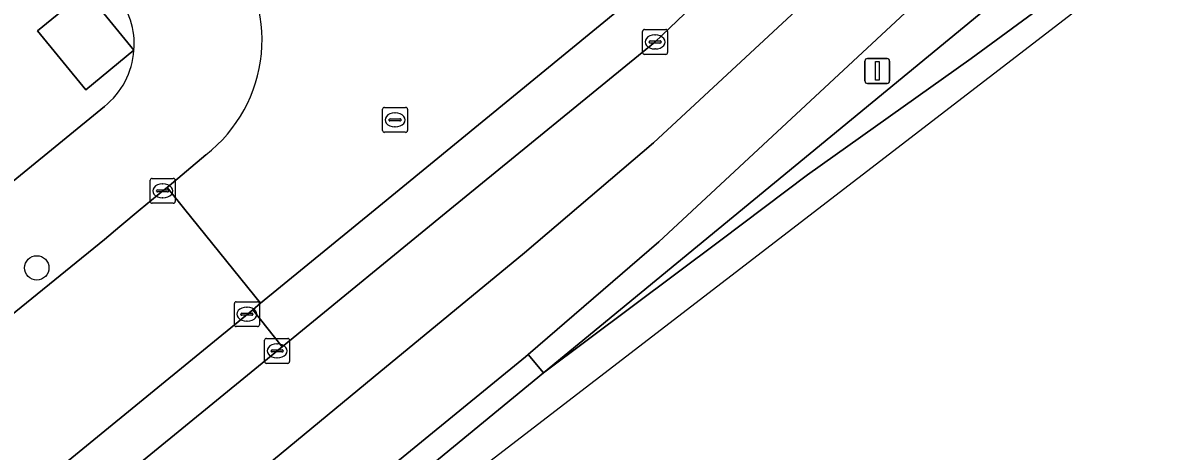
# Model space of a CAD drawing. Extents: x 162073 to 163043, y 381818 to 382561.
# Drawn here: x 162706.41 to 162751.94, y 381990.29 to 382007.51 of the extents above; entities that cross this region are included whole.
import ezdxf

# ---------------------------------------------------------------- set-up
doc = ezdxf.new("R2010")
doc.units = 0
for name, color, linetype in [('IMGEO_Berm_gesloten', 7, 'Continuous'), ('IMGEO_Berm_groen', 7, 'Continuous'), ('IMGEO_Boom', 7, 'Continuous'), ('IMGEO_Erf', 7, 'Continuous'), ('IMGEO_Groenvoorziening', 7, 'Continuous'), ('IMGEO_Haag', 7, 'Continuous'), ('IMGEO_Kolk', 7, 'Continuous'), ('IMGEO_Lichtmast', 7, 'Continuous'), ('IMGEO_Pand', 7, 'Continuous'), ('IMGEO_Rijbaan_lokaal_open', 7, 'Continuous'), ('IMGEO_Rijbaan_regionaal_gesloten', 7, 'Continuous'), ('IMGEO_Rioolput', 7, 'Continuous'), ('IMGEO_Voetpad_open', 7, 'Continuous')]:
    doc.layers.add(name, color=color, linetype=linetype)

msp = doc.modelspace()

# ---------------------------------------------------------------- linework, layer by layer
at = {"layer": 'IMGEO_Berm_gesloten'}
for points in [[(162772.059, 382036.498), (162770.462, 382035.069), (162753.027, 382018.342), (162731.928, 381998.712), (162726.692, 381994.177), (162727.302, 381993.446), (162745.011, 382008.024)], [(162715.499, 381983.729), (162727.302, 381993.446), (162726.692, 381994.177), (162726.582, 381994.087), (162710.994, 381981.337), (162667.888, 381946.191)]]:
    msp.add_lwpolyline(points, dxfattribs=at)
at = {"layer": 'IMGEO_Berm_groen'}
msp.add_lwpolyline([(162716.816, 381994.492), (162715.639, 381995.982), (162672.356, 381960.57), (162673.553, 381959.11)], close=True, dxfattribs=at)
at = {"layer": 'IMGEO_Boom'}
msp.add_circle((162706.974, 381997.662), 0.489, dxfattribs=at)
at = {"layer": 'IMGEO_Erf'}
msp.add_lwpolyline([(162710.873, 382006.4), (162708.937, 382004.818), (162707.001, 382007.187), (162708.937, 382008.769)], close=True, dxfattribs=at)
msp.add_lwpolyline([(162704.626, 382000), (162709.684, 382004.145)], dxfattribs=at)
for centre, radius, start, end in [((162707.688, 382006.642), 3.194, 355.6476, 39.4108), ((162707.684, 382006.64), 3.198, 308.7064, 355.6907)]:
    msp.add_arc(centre, radius, start, end, dxfattribs=at)
at = {"layer": 'IMGEO_Groenvoorziening'}
msp.add_lwpolyline([(162731.772, 382006.723), (162732.963, 382007.864), (162731.798, 382009.34), (162730.391, 382008.073), (162720.549, 382000), (162715.956, 381996.242), (162715.639, 381995.982), (162716.816, 381994.492), (162723.552, 382000)], close=True, dxfattribs=at)
at = {"layer": 'IMGEO_Haag'}
msp.add_lwpolyline([(162732.963, 382007.864), (162731.798, 382009.34), (162730.391, 382008.073), (162720.549, 382000), (162715.956, 381996.242), (162715.639, 381995.982), (162716.816, 381994.492), (162723.552, 382000), (162731.772, 382006.723)], close=True, dxfattribs=at)
at = {"layer": 'IMGEO_Kolk'}
for p, q in [((162731.284, 382006.309), (162731.284, 382007.161)), ((162731.359, 382007.235), (162732.211, 382007.235)), ((162731.772, 382007.015), (162731.797, 382007.015)), ((162732.285, 382007.161), (162732.285, 382006.309)), ((162731.543, 382006.729), (162731.543, 382006.741)), ((162731.981, 382006.692), (162731.583, 382006.692)), ((162731.586, 382006.778), (162731.984, 382006.778)), ((162732.027, 382006.741), (162732.027, 382006.729)), ((162732.211, 382006.235), (162731.359, 382006.235)), ((162731.795, 382006.455), (162731.77, 382006.455)), ((162711.524, 382000.329), (162711.524, 382001.181)), ((162711.599, 382001.255), (162712.451, 382001.255)), ((162712.012, 382001.035), (162712.037, 382001.035)), ((162712.525, 382001.181), (162712.525, 382000.329)), ((162711.783, 382000.749), (162711.783, 382000.761)), ((162712.221, 382000.712), (162711.823, 382000.712)), ((162711.826, 382000.798), (162712.224, 382000.798)), ((162712.267, 382000.761), (162712.267, 382000.749)), ((162712.451, 382000.255), (162711.599, 382000.255)), ((162712.035, 382000.475), (162712.01, 382000.475)), ((162714.904, 381995.376), (162714.904, 381996.228)), ((162714.979, 381996.302), (162715.831, 381996.302)), ((162715.392, 381996.082), (162715.417, 381996.082)), ((162715.905, 381996.228), (162715.905, 381995.376)), ((162715.163, 381995.796), (162715.163, 381995.808)), ((162715.601, 381995.759), (162715.203, 381995.759)), ((162715.206, 381995.845), (162715.604, 381995.845)), ((162715.647, 381995.808), (162715.647, 381995.796)), ((162715.831, 381995.302), (162714.979, 381995.302)), ((162715.415, 381995.522), (162715.39, 381995.522)), ((162716.114, 381993.902), (162716.114, 381994.754)), ((162716.189, 381994.828), (162717.041, 381994.828)), ((162717.115, 381994.754), (162717.115, 381993.902)), ((162716.373, 381994.322), (162716.373, 381994.334)), ((162716.811, 381994.285), (162716.413, 381994.285)), ((162716.416, 381994.371), (162716.814, 381994.371)), ((162716.602, 381994.608), (162716.627, 381994.608)), ((162716.857, 381994.334), (162716.857, 381994.322)), ((162717.041, 381993.828), (162716.189, 381993.828)), ((162716.625, 381994.048), (162716.6, 381994.048))]:
    msp.add_line(p, q, dxfattribs=at)
for points in [[(162731.284, 382006.309), (162731.284, 382007.161)], [(162731.359, 382007.235), (162732.211, 382007.235)], [(162732.285, 382007.161), (162732.285, 382006.309)], [(162732.211, 382006.235), (162731.359, 382006.235)], [(162711.524, 382000.329), (162711.524, 382001.181)], [(162711.599, 382001.255), (162712.451, 382001.255)], [(162712.525, 382001.181), (162712.525, 382000.329)], [(162712.451, 382000.255), (162711.599, 382000.255)], [(162714.904, 381995.376), (162714.904, 381996.228)], [(162714.979, 381996.302), (162715.831, 381996.302)], [(162715.905, 381996.228), (162715.905, 381995.376)], [(162715.831, 381995.302), (162714.979, 381995.302)], [(162716.114, 381993.902), (162716.114, 381994.754)], [(162716.189, 381994.828), (162717.041, 381994.828)], [(162717.115, 381994.754), (162717.115, 381993.902)], [(162717.041, 381993.828), (162716.189, 381993.828)]]:
    msp.add_lwpolyline(points, dxfattribs=at)
for centre, radius, start, end in [((162731.361, 382007.159), 0.0765, 91.552, 178.448), ((162731.361, 382007.159), 0.0765, 91.552, 178.448), ((162732.209, 382007.159), 0.0765, 1.552, 88.448), ((162732.209, 382007.159), 0.0765, 1.552, 88.448), ((162731.583, 382006.738), 0.0403, 85.8775, 175.7526), ((162731.58, 382006.728), 0.0366, 178.938, 274.7102), ((162731.984, 382006.735), 0.043, 264.8664, 352.4533), ((162731.988, 382006.74), 0.0386, 1.7309, 96.639), ((162731.361, 382006.311), 0.0765, 181.552, 268.448), ((162731.361, 382006.311), 0.0765, 181.552, 268.448), ((162732.209, 382006.311), 0.0765, 271.552, 358.448), ((162732.209, 382006.311), 0.0765, 271.552, 358.448), ((162711.601, 382001.179), 0.0765, 91.552, 178.448), ((162711.601, 382001.179), 0.0765, 91.552, 178.448), ((162712.449, 382001.179), 0.0765, 1.552, 88.448), ((162712.449, 382001.179), 0.0765, 1.552, 88.448), ((162711.823, 382000.758), 0.0403, 85.8775, 175.7526), ((162711.82, 382000.748), 0.0366, 178.938, 274.7102), ((162712.224, 382000.755), 0.043, 264.8664, 352.4533), ((162712.228, 382000.76), 0.0386, 1.7309, 96.639), ((162711.601, 382000.331), 0.0765, 181.552, 268.448), ((162711.601, 382000.331), 0.0765, 181.552, 268.448), ((162712.449, 382000.331), 0.0765, 271.552, 358.448), ((162712.449, 382000.331), 0.0765, 271.552, 358.448), ((162714.981, 381996.226), 0.0765, 91.552, 178.448), ((162714.981, 381996.226), 0.0765, 91.552, 178.448), ((162715.829, 381996.226), 0.0765, 1.552, 88.448), ((162715.829, 381996.226), 0.0765, 1.552, 88.448), ((162715.203, 381995.805), 0.0403, 85.8775, 175.7526), ((162715.2, 381995.795), 0.0366, 178.938, 274.7102), ((162715.604, 381995.802), 0.043, 264.8664, 352.4533), ((162715.608, 381995.807), 0.0386, 1.7309, 96.639), ((162714.981, 381995.378), 0.0765, 181.552, 268.448), ((162714.981, 381995.378), 0.0765, 181.552, 268.448), ((162715.829, 381995.378), 0.0765, 271.552, 358.448), ((162715.829, 381995.378), 0.0765, 271.552, 358.448), ((162716.191, 381994.752), 0.0765, 91.552, 178.448), ((162716.191, 381994.752), 0.0765, 91.552, 178.448), ((162717.039, 381994.752), 0.0765, 1.552, 88.448), ((162717.039, 381994.752), 0.0765, 1.552, 88.448), ((162716.413, 381994.331), 0.0403, 85.8775, 175.7526), ((162716.41, 381994.321), 0.0366, 178.938, 274.7102), ((162716.814, 381994.328), 0.043, 264.8664, 352.4533), ((162716.818, 381994.333), 0.0386, 1.7309, 96.639), ((162716.191, 381993.904), 0.0765, 181.552, 268.448), ((162716.191, 381993.904), 0.0765, 181.552, 268.448), ((162717.039, 381993.904), 0.0765, 271.552, 358.448), ((162717.039, 381993.904), 0.0765, 271.552, 358.448)]:
    msp.add_arc(centre, radius, start, end, dxfattribs=at)
for centre, major_axis, ratio, start_param, end_param in [((162731.771, 382006.735), (-0.387, 0.002), 0.722429, 4.712389, 7.853982), ((162731.796, 382006.735), (-0.39, 0.002), 0.717154, 1.570796, 4.712389), ((162712.011, 382000.755), (-0.387, 0.002), 0.722429, 4.712389, 7.853982), ((162712.036, 382000.755), (-0.39, 0.002), 0.717154, 1.570796, 4.712389), ((162715.391, 381995.802), (-0.387, 0.002), 0.722429, 4.712389, 7.853982), ((162715.416, 381995.802), (-0.39, 0.002), 0.717154, 1.570796, 4.712389), ((162716.601, 381994.328), (-0.387, 0.002), 0.722429, 4.712389, 7.853982), ((162716.626, 381994.328), (-0.39, 0.002), 0.717154, 1.570796, 4.712389)]:
    msp.add_ellipse(centre, major_axis=major_axis, ratio=ratio, start_param=start_param, end_param=end_param, dxfattribs=at)
at = {"layer": 'IMGEO_Lichtmast'}
for p, q in [((162740.303, 382006.07), (162741.093, 382006.07)), ((162741.093, 382006.07), (162740.303, 382006.07)), ((162740.203, 382005.17), (162740.203, 382005.97)), ((162740.203, 382005.97), (162740.203, 382005.17)), ((162741.193, 382005.97), (162741.193, 382005.17)), ((162741.193, 382005.17), (162741.193, 382005.97)), ((162741.093, 382005.07), (162740.303, 382005.07)), ((162740.303, 382005.07), (162741.093, 382005.07))]:
    msp.add_line(p, q, dxfattribs=at)
msp.add_lwpolyline([(162740.623, 382005.945), (162740.773, 382005.945), (162740.773, 382005.195), (162740.623, 382005.195), (162740.623, 382005.945)], dxfattribs=at)
for centre, start, end in [((162740.303, 382005.97), 90, 180), ((162740.303, 382005.97), 90, 180), ((162741.093, 382005.97), 0, 90), ((162741.093, 382005.97), 360, 90), ((162740.303, 382005.17), 180, 270), ((162740.303, 382005.17), 180, 270), ((162741.093, 382005.17), 270, 0), ((162741.093, 382005.17), 270, 0)]:
    msp.add_arc(centre, 0.1, start, end, dxfattribs=at)
at = {"layer": 'IMGEO_Pand'}
msp.add_lwpolyline([(162707.001, 382007.187), (162708.937, 382004.818), (162710.873, 382006.4), (162708.937, 382008.769)], close=True, dxfattribs=at)
at = {"layer": 'IMGEO_Rijbaan_lokaal_open'}
msp.add_lwpolyline([(162713.757, 382002.205), (162712.201, 382000.888), (162712.918, 382000), (162715.956, 381996.242), (162720.549, 382000), (162730.391, 382008.073), (162726.574, 382012.905), (162725.571, 382012.101)], dxfattribs=at)
msp.add_lwpolyline([(162712.201, 382000.888), (162712.025, 382000.754), (162711.115, 382000), (162710.3, 381999.325), (162709.685, 381998.798), (162703.423, 381993.708), (162668.056, 381964.746), (162667.27, 381964.158), (162671.138, 381959.551), (162672.356, 381960.57), (162715.639, 381995.982), (162715.956, 381996.242), (162712.918, 382000)], close=True, dxfattribs=at)
msp.add_arc((162710.165, 382006.817), 5.846, 307.917, 41.1864, dxfattribs=at)
at = {"layer": 'IMGEO_Rijbaan_regionaal_gesloten'}
for points in [[(162769.492, 382038.496), (162766.691, 382040.677), (162750.779, 382024.936), (162733.142, 382008.036), (162732.963, 382007.864), (162731.772, 382006.723), (162723.552, 382000), (162716.816, 381994.492), (162673.553, 381959.11), (162656.834, 381945.437), (162653.733, 381942.901), (162602.901, 381901.33), (162601.322, 381900.027)], [(162678.587, 381958.753), (162709.59, 381984.248), (162711.181, 381985.616), (162714.322, 381988.176), (162720.477, 381993.259), (162726.543, 381998.269), (162728.73, 382000.13), (162731.726, 382002.679), (162737.438, 382008.003), (162743.336, 382013.499), (162749.013, 382018.928), (162754.789, 382024.377), (162757.636, 382027.166), (162763.389, 382032.664), (162769.492, 382038.496)], [(162770.462, 382035.069), (162772.059, 382036.498), (162769.492, 382038.496), (162763.389, 382032.664), (162757.636, 382027.166), (162754.789, 382024.377), (162749.013, 382018.928), (162743.336, 382013.499), (162737.438, 382008.003), (162731.726, 382002.679), (162728.73, 382000.13), (162726.543, 381998.269), (162720.477, 381993.259), (162714.322, 381988.176), (162711.181, 381985.616), (162709.59, 381984.248), (162678.587, 381958.753)], [(162667.888, 381946.191), (162710.994, 381981.337), (162726.582, 381994.087), (162726.692, 381994.177), (162731.928, 381998.712), (162753.027, 382018.342), (162770.462, 382035.069)], [(162668.023, 381943.382), (162708.12, 381976.793), (162776.979, 382029.804), (162769.758, 382024.585), (162763.753, 382020.148), (162757.246, 382015.477), (162750.794, 382010.733), (162744.462, 382006.076), (162737.897, 382001.398), (162734.416, 381998.779), (162727.302, 381993.446), (162715.499, 381983.729), (162667.507, 381944.555)], [(162745.011, 382008.024), (162727.302, 381993.446), (162734.416, 381998.779), (162737.897, 382001.398), (162744.462, 382006.076), (162750.794, 382010.733), (162757.246, 382015.477), (162763.753, 382020.148), (162769.758, 382024.585), (162776.979, 382029.804)]]:
    msp.add_lwpolyline(points, dxfattribs=at)
at = {"layer": 'IMGEO_Rioolput'}
for p, q in [((162720.847, 382003.18), (162720.847, 382004.032)), ((162720.922, 382004.106), (162721.774, 382004.106)), ((162721.335, 382003.886), (162721.36, 382003.886)), ((162721.848, 382004.032), (162721.848, 382003.18)), ((162721.106, 382003.6), (162721.106, 382003.612)), ((162721.544, 382003.563), (162721.146, 382003.563)), ((162721.149, 382003.649), (162721.547, 382003.649)), ((162721.358, 382003.326), (162721.333, 382003.326)), ((162721.59, 382003.612), (162721.59, 382003.6)), ((162721.774, 382003.106), (162720.922, 382003.106))]:
    msp.add_line(p, q, dxfattribs=at)
for points in [[(162720.847, 382003.18), (162720.847, 382004.032)], [(162720.922, 382004.106), (162721.774, 382004.106)], [(162721.848, 382004.032), (162721.848, 382003.18)], [(162721.774, 382003.106), (162720.922, 382003.106)]]:
    msp.add_lwpolyline(points, dxfattribs=at)
for centre, radius, start, end in [((162720.924, 382004.03), 0.0765, 91.552, 178.448), ((162720.924, 382004.03), 0.0765, 91.552, 178.448), ((162721.772, 382004.03), 0.0765, 1.552, 88.448), ((162721.772, 382004.03), 0.0765, 1.552, 88.448), ((162721.146, 382003.609), 0.0403, 85.8775, 175.7526), ((162721.143, 382003.599), 0.0366, 178.938, 274.7102), ((162721.547, 382003.606), 0.043, 264.8664, 352.4533), ((162721.551, 382003.611), 0.0386, 1.7309, 96.639), ((162720.924, 382003.182), 0.0765, 181.552, 268.448), ((162720.924, 382003.182), 0.0765, 181.552, 268.448), ((162721.772, 382003.182), 0.0765, 271.552, 358.448), ((162721.772, 382003.182), 0.0765, 271.552, 358.448)]:
    msp.add_arc(centre, radius, start, end, dxfattribs=at)
for centre, major_axis, ratio, start_param, end_param in [((162721.334, 382003.606), (-0.387, 0.002), 0.722429, 4.712389, 7.853982), ((162721.359, 382003.606), (-0.39, 0.002), 0.717154, 1.570796, 4.712389)]:
    msp.add_ellipse(centre, major_axis=major_axis, ratio=ratio, start_param=start_param, end_param=end_param, dxfattribs=at)
at = {"layer": 'IMGEO_Voetpad_open'}
for points in [[(162709.684, 382004.145), (162704.626, 382000), (162663.669, 381966.433)], [(162703.423, 381993.708), (162709.685, 381998.798), (162710.3, 381999.325), (162711.115, 382000), (162712.025, 382000.754), (162712.201, 382000.888), (162713.757, 382002.205)]]:
    msp.add_lwpolyline(points, dxfattribs=at)
for centre, radius, start, end in [((162710.165, 382006.817), 5.846, 307.917, 41.1864), ((162707.688, 382006.642), 3.194, 355.6476, 39.4108), ((162707.684, 382006.64), 3.198, 308.7064, 355.6907)]:
    msp.add_arc(centre, radius, start, end, dxfattribs=at)

doc.saveas('drawing.dxf')
